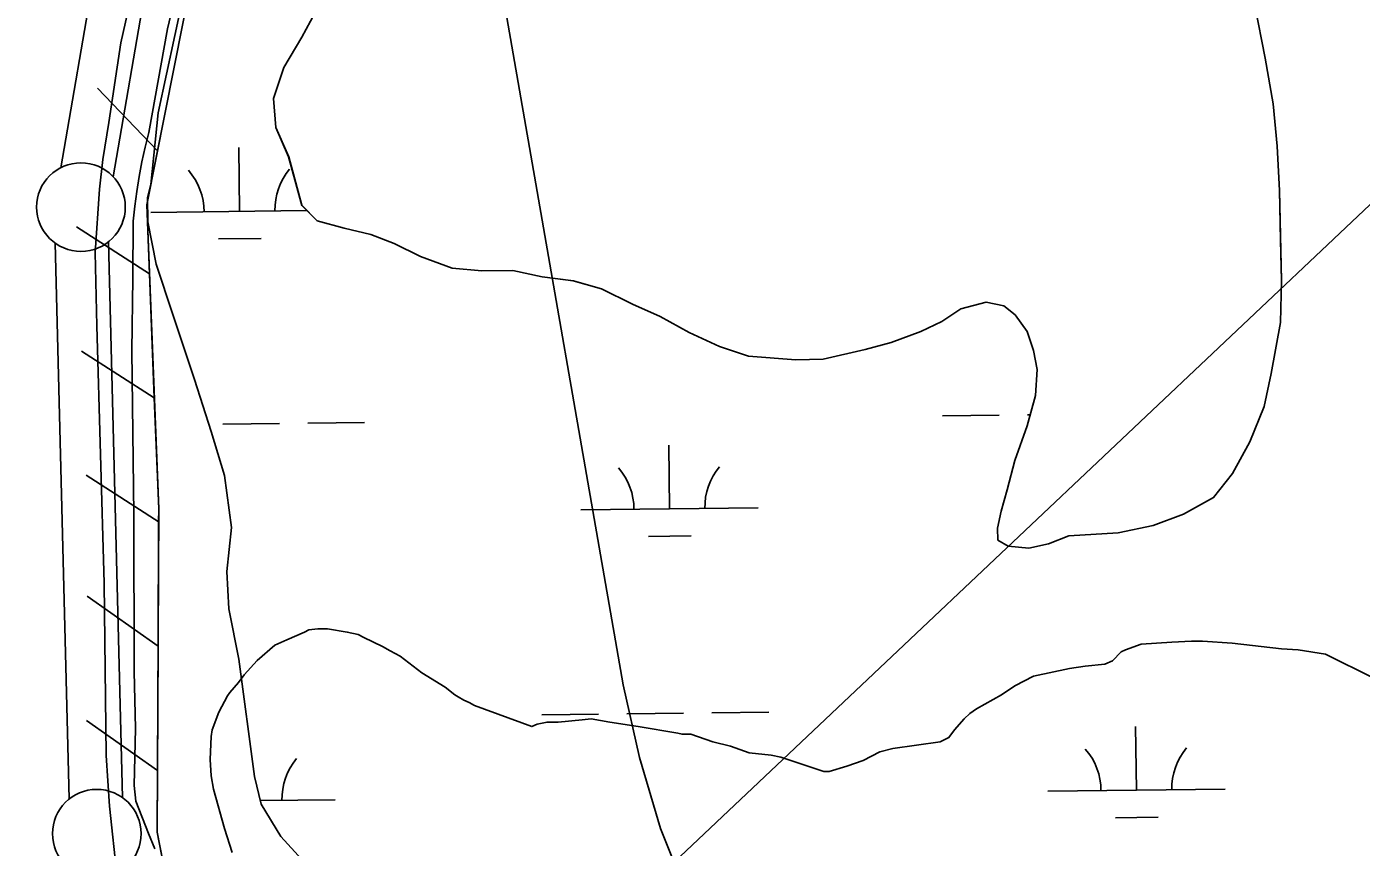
# Model space of a CAD drawing. Extents: x 3694830 to 3732949, y 415201 to 440970.
# Drawn here: x 3715805 to 3716558, y 422065 to 422528 of the extents above; entities that cross this region are included whole.
import ezdxf

# ---------------------------------------------------------------- set-up
doc = ezdxf.new("R2010")
doc.units = 0
for name, color, linetype in [('V-FLOD-BASE', 7, 'Continuous'), ('V-LEVE-TOET', 7, 'Continuous'), ('V-RIVR-EDGE', 7, 'Continuous'), ('V-RRAP-FSHR', 7, 'Continuous'), ('V-SITE-VEGE', 7, 'Continuous'), ('V-SURV-LINE', 7, 'Continuous'), ('V-TOPO-DPTH', 7, 'Continuous'), ('V-TOPO-MINR', 7, 'Continuous'), ('V-TOPO-SHOR', 7, 'Continuous'), ('V-WETL-SWMP', 7, 'Continuous')]:
    doc.layers.add(name, color=color, linetype=linetype)

msp = doc.modelspace()

# ---------------------------------------------------------------- linework, layer by layer
at = {"layer": 'V-FLOD-BASE'}
msp.add_lwpolyline([(3715861.32, 422013.21), (3715856.48, 422048.35), (3715852.1, 422088.59), (3715850.36, 422117.12), (3715849.12, 422214.47), (3715844.99, 422359.72), (3715844.17, 422401), (3715846.46, 422436.71), (3715848.37, 422453.54), (3715851.79, 422474.47), (3715858.59, 422519.38), (3715873.88, 422587.8), (3715886.74, 422641.92), (3715898.13, 422686.87)], dxfattribs=at)
at = {"layer": 'V-LEVE-TOET'}
msp.add_lwpolyline([(3715877.82, 422064.43), (3715874.08, 422073.13), (3715867.06, 422091.46), (3715866.07, 422100.19), (3715866.75, 422132.36), (3715866.05, 422164.52), (3715865.85, 422253.2), (3715864.71, 422345.56), (3715865.33, 422386.46), (3715865.55, 422418.63), (3715866.41, 422427.09), (3715867.52, 422435.51), (3715868.87, 422443.9), (3715870.46, 422452.25), (3715872.29, 422460.55), (3715874.37, 422468.79), (3715884.96, 422527.23), (3715908.58, 422627.12), (3715920.18, 422673.62)], dxfattribs=at)
at = {"layer": 'V-RIVR-EDGE'}
for points in [[(3716285.15, 433216.71), (3716310.38, 433178.21), (3716330.2, 433149.68), (3716351.38, 433122.49), (3716380.66, 433076.75), (3716399.14, 433050.48), (3716447.79, 432976.21), (3716475.25, 432930.47), (3716501.83, 432891.07), (3716527.51, 432851.22), (3716586.04, 432749.34), (3716608.1, 432711.75), (3716608.09, 432707.68), (3716608.07, 432700.45), (3716613.02, 432690.94), (3716627.43, 432664.23), (3716633.27, 432651.55), (3716643.19, 432639.32), (3716675.17, 432589.5), (3716706.24, 432538.33), (3716726.94, 432498.04), (3716741.33, 432463.64), (3716748.51, 432442.82), (3716788.59, 432378.52), (3716817.43, 432339.56), (3716842.2, 432297.45), (3716889.46, 432209.61), (3716920.5, 432144.42), (3716938.04, 432109.56), (3716956.5, 432075.15), (3716988.92, 432022.62), (3717009.18, 431986.85), (3717026.3, 431960.13), (3717062.32, 431897.65), (3717093.37, 431840.15), (3717112.26, 431799.86), (3717149.12, 431711.14), (3717176.54, 431644.61), (3717201.25, 431580.79), (3717210.68, 431556.35), (3717248.47, 431478.94), (3717267.81, 431435.48), (3717289.41, 431392.93), (3717306.48, 431346.77), (3717328.07, 431301.04), (3717339.31, 431276.6), (3717352.34, 431244.01), (3717362.7, 431226.35), (3717376.21, 431205.52), (3717389.26, 431178.36), (3717401.37, 431141.7), (3717407.18, 431113.2), (3717409.87, 431101.89), (3717419.75, 431075.64), (3717452.49, 430968.85), (3717469.09, 430916.81), (3717483.44, 430865.23), (3717505.45, 430810.01), (3717526.57, 430753.44), (3717540.49, 430715.43), (3717579.07, 430593.25), (3717599.25, 430526.28), (3717616.31, 430474.69), (3717628.88, 430437.13), (3717638.74, 430405), (3717647.69, 430364.28), (3717653.48, 430331.72), (3717658.42, 430314.52), (3717667.85, 430290.08), (3717679.53, 430260.66), (3717690.34, 430242.1), (3717695.71, 430221.28), (3717698.37, 430200.03), (3717697.85, 430171.99), (3717701.42, 430152.99), (3717705.91, 430140.77), (3717716.26, 430119.95), (3717727.97, 430100.48), (3717735.6, 430076.49), (3717737.82, 430059.31), (3717749.05, 430029.89), (3717760.76, 430011.77), (3717771.56, 429990.04), (3717776.48, 429968.33), (3717783.19, 429941.63), (3717791.73, 429917.65), (3717803.43, 429898.63), (3717812.42, 429876.45), (3717819.16, 429857.44), (3717834.88, 429816.71), (3717846.52, 429770.11), (3717854.12, 429734.82), (3717863.55, 429706.31), (3717878.83, 429667.39), (3717891.37, 429622.59), (3717903.49, 429586.39), (3717917.82, 429530.29), (3717931.71, 429476.45), (3717959.46, 429363.79), (3717976.51, 429307.23), (3717987.25, 429262.44), (3718014.11, 429153.85), (3718027.51, 429090.07), (3718040.47, 429028.09), (3718052.52, 428962.5), (3718057.84, 428919.98), (3718056.9, 428903.25), (3718056.86, 428887.88), (3718057.71, 428868.43), (3718061.29, 428850.79), (3718065.77, 428833.6), (3718082.36, 428779.3), (3718091.33, 428748.08), (3718100.28, 428710.98), (3718111.45, 428657.14), (3718116.36, 428631.81), (3718128.31, 428525.97), (3718136.77, 428473.05), (3718141.66, 428440.03), (3718152.32, 428360.88), (3718163.9, 428291.22), (3718171.05, 428256.38), (3718178.23, 428236.47), (3718193.92, 428178.55), (3718199.74, 428157.29), (3718197.91, 428150.06), (3718196.52, 428133.33), (3718197.39, 428121.12), (3718204.12, 428098.04), (3718215.36, 428075.41), (3718227.96, 428049.6), (3718240.08, 428011.59), (3718242.71, 427978.58), (3718251.11, 427901.24), (3718254.15, 427852.85), (3718257.69, 427822.1), (3718271.5, 427736.15), (3718281.74, 427671.92), (3718287.91, 427606.34), (3718295.91, 427551.61), (3718303.87, 427477.44), (3718310.12, 427447.13), (3718323.14, 427407.76), (3718345.15, 427350.28), (3718351.41, 427321.78), (3718363.48, 427267.49), (3718378.28, 427217.26), (3718397.99, 427141.25), (3718402.87, 427105.52), (3718405.92, 427056.68), (3718404.86, 426993.38), (3718419.58, 426915.12), (3718427.13, 426857.67), (3718428.77, 426789.85), (3718439.53, 426753.19), (3718453.89, 426709.75), (3718458.33, 426677.18), (3718461.82, 426625.18), (3718465.34, 426583.57), (3718482.71, 426479.53), (3718492.52, 426423.89), (3718501, 426378.2), (3718502.74, 426350.16), (3718512.91, 426256.09), (3718518.23, 426213.12), (3718524.03, 426182.81), (3718533.44, 426148.88), (3718540.93, 426069.28), (3718548.93, 426010.93), (3718557.81, 425944.44), (3718573.42, 425858.94), (3718584.55, 425787.48), (3718587.61, 425745.42), (3718587.56, 425725.97), (3718607.51, 425567.22), (3718614.55, 425488.07), (3718638.22, 425368.64), (3718641.26, 425318.45), (3718641.09, 425249.72), (3718640.1, 425214), (3718649.84, 425130.78), (3718658.73, 425069.26), (3718661.82, 425037.15), (3718660.41, 425016.36), (3718674.96, 424864.4), (3718675.73, 424812.85), (3718692.62, 424694.79), (3718696.05, 424618.82), (3718696.4, 424575.87), (3718706.12, 424484.51), (3718711.87, 424431.59), (3718715.41, 424403.09), (3718735.93, 424289.1), (3718746.6, 424215.37), (3718759.9, 424108.63), (3718772.36, 424027.21), (3718777.72, 423998.26), (3718795.91, 423858.04), (3718805.72, 423804.21), (3718812.44, 423776.61), (3718829, 423707.39), (3718835.67, 423662.61), (3718835.09, 423611.97), (3718835, 423576.7), (3718839.35, 423505.25), (3718842.4, 423460.03), (3718850.42, 423412.53), (3718863.4, 423357.79), (3718870.56, 423326.57), (3718873.56, 423260.55), (3718878.86, 423208.99), (3718893.63, 423148.36), (3718899, 423126.2), (3718912.45, 423080.04), (3718927.23, 423022.58), (3718930.77, 422992.73), (3718937.45, 422950.21), (3718945.92, 422900.45), (3718952.63, 422870.59), (3718968.72, 422795.95), (3718969.56, 422769.72), (3718968.13, 422738.52), (3718972.12, 422707.77), (3718981.05, 422661.17), (3718990.85, 422602.82), (3719006.89, 422506.47), (3719010.81, 422446.32), (3719014.37, 422425.06), (3719022.44, 422393.39), (3719033.2, 422359), (3719050.26, 422307.87), (3719062.77, 422249.05), (3719077.1, 422190.24), (3719087.85, 422149.06)], [(3716330.82, 423439.35), (3716341.85, 423407.99), (3716341.03, 423402.33), (3716339.39, 423394.25), (3716345.02, 423382.1), (3716345.01, 423377.65), (3716344.18, 423371.18), (3716344.16, 423362.29), (3716353.83, 423346.9), (3716354.22, 423340.02), (3716354.19, 423329.51), (3716353.78, 423325.06), (3716358.21, 423319.39), (3716369.12, 423317.75), (3716377.2, 423314.09), (3716381.63, 423305.18), (3716389.24, 423278.47), (3716394.03, 423251.77), (3716404.06, 423221.02), (3716418.53, 423185.8), (3716443.06, 423127.51), (3716459.12, 423082.99), (3716477.99, 423026.33), (3716495.29, 422990.3), (3716511.78, 422957.1), (3716527.06, 422922.69), (3716536.28, 422888.3), (3716539.46, 422868.47), (3716545.05, 422839.35), (3716549.44, 422814.67), (3716553.03, 422796.06), (3716571.9, 422741.42), (3716593.58, 422675.05), (3716607.64, 422637.82), (3716616.87, 422610.7), (3716635.34, 422558.09), (3716647.38, 422520.45), (3716673.89, 422447)]]:
    msp.add_spline(points, degree=3, dxfattribs=at)
at = {"layer": 'V-RRAP-FSHR'}
for p, q in [((3715879.19, 422458.42), (3715845.38, 422493.73)), ((3715874.68, 422388.97), (3715833.56, 422415.41)), ((3715877.44, 422318.95), (3715836.32, 422345.39)), ((3715880.2, 422248.93), (3715839.08, 422275.37)), ((3715879.53, 422178.85), (3715839.62, 422207.08)), ((3715879.19, 422108.77), (3715839.28, 422137))]:
    msp.add_line(p, q, dxfattribs=at)
for points in [[(3716641.15, 420826.04), (3716497.1, 420943.72), (3716411.63, 421060.5), (3716364.3, 421170.5), (3716321.83, 421303.9), (3716285.1, 421373.79), (3716186.8, 421473.87), (3716066.75, 421590.93), (3715980.47, 421690.03), (3715930.26, 421828.72), (3715913.48, 421896.78), (3715879.02, 422073.91), (3715879.91, 422256.34), (3715873.14, 422428), (3715914.01, 422633.62), (3716031.29, 423135.79), (3716104.08, 423396.54), (3716111.44, 423811.54), (3716102.74, 424148.37), (3716065.57, 424473.12), (3715995.1, 425269.77), (3715894.16, 426351.13), (3715758.55, 427758.05)], [(3715879.19, 422458.42), (3715882.54, 422475.32)], [(3715874.68, 422388.97), (3715873.14, 422428), (3715879.19, 422458.42)], [(3715877.44, 422318.95), (3715874.68, 422388.97)], [(3715879.87, 422248.92), (3715879.91, 422256.34), (3715877.44, 422318.95)], [(3715879.53, 422178.85), (3715879.87, 422248.92)], [(3715879.19, 422108.77), (3715879.53, 422178.85)], [(3715885.75, 422039.34), (3715879.02, 422073.91), (3715879.19, 422108.77)]]:
    msp.add_lwpolyline(points, dxfattribs=at)
at = {"layer": 'V-SITE-VEGE'}
msp.add_lwpolyline([(3715921.27, 422062.34), (3715916.94, 422075.96), (3715910.75, 422098.25), (3715909.51, 422105.67), (3715908.89, 422114.96), (3715909.51, 422127.96), (3715910.13, 422131.68), (3715913.84, 422141.58), (3715918.8, 422150.87), (3715920.04, 422152.73), (3715924.99, 422158.3), (3715928.09, 422162.63), (3715935.52, 422170.68), (3715945.42, 422179.35), (3715952.24, 422182.44), (3715962.14, 422186.78), (3715964.62, 422188.01), (3715969.57, 422188.63), (3715975.14, 422188.63), (3715986.29, 422186.77), (3715992.48, 422185.53), (3715995.57, 422183.68), (3716006.1, 422178.72), (3716010.43, 422176.24), (3716016, 422173.15), (3716023.43, 422167.58), (3716028.38, 422163.86), (3716041.38, 422155.81), (3716046.96, 422151.48), (3716048.81, 422150.24), (3716051.91, 422148.38), (3716055, 422147.14), (3716058.1, 422145.29), (3716090.29, 422133.52), (3716093.39, 422134.76), (3716098.96, 422135.99), (3716105.15, 422135.99), (3716118.77, 422137.23), (3716123.73, 422137.85), (3716134.25, 422135.99), (3716150.35, 422133.51), (3716172.64, 422129.8), (3716175.11, 422129.17), (3716180.07, 422129.17), (3716192.45, 422124.84), (3716202.35, 422122.36), (3716212.88, 422118.65), (3716225.26, 422117.41), (3716230.83, 422116.17), (3716254.98, 422108.12), (3716258.07, 422108.12), (3716267.98, 422111.21), (3716277.26, 422114.31), (3716286.55, 422119.26), (3716293.98, 422121.12), (3716320.6, 422124.83), (3716325.56, 422127.3), (3716328.65, 422131.64), (3716334.23, 422137.83), (3716337.32, 422140.92), (3716341.03, 422143.4), (3716355.28, 422151.45), (3716362.71, 422156.4), (3716373.23, 422161.97), (3716393.66, 422166.3), (3716402.33, 422167.54), (3716413.47, 422168.78), (3716417.81, 422170.63), (3716422.76, 422175.59), (3716425.24, 422176.82), (3716433.91, 422179.92), (3716451.24, 422181.16), (3716462.39, 422181.77), (3716468.58, 422181.77), (3716485.29, 422180.53), (3716513.15, 422177.43), (3716522.44, 422176.82), (3716537.92, 422174.34), (3716565.16, 422160.72)], dxfattribs=at)
at = {"layer": 'V-SURV-LINE'}
for points in [[(3715824.68, 422448.86), (3715843.69, 422559.29)], [(3715873.25, 422554.2), (3715854.24, 422443.77)], [(3715829.49, 422092.65), (3715821.58, 422406.27)], [(3715851.57, 422407.05), (3715859.48, 422093.42)]]:
    msp.add_lwpolyline(points, dxfattribs=at)
for centre in [(3715836.07, 422426.63), (3715844.99, 422073.06)]:
    msp.add_circle(centre, 25, dxfattribs=at)
at = {"layer": 'V-TOPO-DPTH'}
msp.add_lwpolyline([(3716812.13, 422663.78), (3716033.9, 421927.76), (3716054.45, 421877.33), (3716064.68, 421852.1), (3716074.85, 421826.84), (3716084.93, 421801.55), (3716094.94, 421776.23), (3716145.42, 421647.95), (3716152.26, 421632.9), (3716160.08, 421618.43), (3716169.35, 421604.85), (3716179.58, 421591.85), (3716198.72, 421570), (3716218.89, 421546.23), (3716238.56, 421522.06), (3716257.47, 421497.3), (3716275.87, 421472.14), (3716402.32, 421293.59), (3716480.92, 421177.25), (3716555.98, 421058.78), (3716625.75, 420937.12), (3716684.91, 420826.56), (3717358.94, 420834.6)], dxfattribs=at)
at = {"layer": 'V-TOPO-MINR'}
msp.add_lwpolyline([(3716278.9, 423454.96), (3716272.68, 423328.97), (3716271.29, 423316.02), (3716268.95, 423303.3), (3716265.17, 423290.93), (3716260.44, 423278.8), (3716074.38, 422632.4), (3716072.17, 422607.65), (3716071.48, 422582.93), (3716073.08, 422558.25), (3716076.2, 422533.6), (3716141.8, 422157.11), (3716151.05, 422116.05), (3716162.88, 422075.89), (3716178.58, 422037.07)], dxfattribs=at)
at = {"layer": 'V-TOPO-SHOR'}
for points in [[(3716239.15, 422340.36), (3716212.53, 422342.54), (3716196.21, 422347.98), (3716179.08, 422355.79), (3716162.73, 422364.81), (3716147.2, 422371.84), (3716129.66, 422380.44), (3716113.74, 422385.09), (3716096.25, 422387.34), (3716079.55, 422390.79), (3716062.08, 422390.66), (3716045.39, 422392.13), (3716027.48, 422398.74), (3716012.73, 422406.18), (3715999.59, 422411.24), (3715984.47, 422414.71), (3715969.35, 422418.96), (3715960.55, 422427.63), (3715957.29, 422439.92), (3715953.2, 422454.98), (3715945.93, 422471.6), (3715944.62, 422487.87), (3715950.45, 422505.38), (3715960.64, 422522.53), (3715972.79, 422545.26)], [(3716498.15, 422540.42), (3716503.93, 422510.68), (3716508.49, 422484.9), (3716510.65, 422461.1), (3716512.03, 422436.09), (3716512.63, 422407.9), (3716513.2, 422385.27), (3716512.58, 422361.44), (3716507.23, 422332.81), (3716503.4, 422314.12), (3716495.21, 422294.21), (3716485.42, 422276.27), (3716474.8, 422262.69), (3716457.79, 422253.43), (3716440.77, 422246.95), (3716420.94, 422242.83), (3716393.16, 422241.04), (3716381.68, 422236.59), (3716370.58, 422234.12), (3716359.06, 422235.23), (3716353.07, 422238.76), (3716353.02, 422245.51), (3716354.94, 422255.05), (3716358.42, 422266.99), (3716362.67, 422283.7), (3716369.67, 422303.2), (3716374.31, 422320.31), (3716375.39, 422335.01), (3716373.32, 422345.72), (3716369.67, 422356.41), (3716362.85, 422365.89), (3716356.46, 422371.01), (3716346.52, 422372.92), (3716332.25, 422369.24), (3716321.58, 422362.01), (3716309.71, 422356.36), (3716293.08, 422350.29), (3716278.42, 422346.21), (3716254.64, 422340.87), (3716239.15, 422340.36)]]:
    msp.add_lwpolyline(points, dxfattribs=at)
at = {"layer": 'V-WETL-SWMP'}
for p, q in [((3715879.68, 422479.93), (3715893.89, 422546.21)), ((3715972.79, 422545.26), (3715960.65, 422522.54)), ((3716503.93, 422510.68), (3716498.15, 422540.42)), ((3715960.65, 422522.54), (3715950.45, 422505.39)), ((3716508.49, 422484.9), (3716503.93, 422510.68)), ((3715950.45, 422505.39), (3715944.63, 422487.87)), ((3715944.63, 422487.87), (3715945.94, 422471.6)), ((3716510.65, 422461.1), (3716508.49, 422484.9)), ((3715875.38, 422439.46), (3715879.68, 422479.93)), ((3715945.94, 422471.6), (3715953.21, 422454.98)), ((3715925.47, 422424.25), (3715925.04, 422460.25)), ((3715953.21, 422454.98), (3715960.56, 422427.64)), ((3716512.03, 422436.09), (3716510.65, 422461.1)), ((3715873.6, 422432.1), (3715875.38, 422439.46)), ((3715873.7, 422418.31), (3715873.6, 422432.1)), ((3716513.2, 422385.27), (3716512.03, 422436.09)), ((3715875.47, 422423.65), (3715963.53, 422424.7)), ((3715960.56, 422427.64), (3715969.36, 422418.96)), ((3715878.47, 422394.45), (3715873.7, 422418.31)), ((3715969.36, 422418.96), (3715984.48, 422414.71)), ((3715984.48, 422414.71), (3715999.59, 422411.25)), ((3715999.59, 422411.25), (3716012.74, 422406.18)), ((3715913.65, 422408.68), (3715937.65, 422408.96)), ((3716012.74, 422406.18), (3716027.48, 422398.75)), ((3715887.87, 422366.03), (3715878.47, 422394.45)), ((3716027.48, 422398.75), (3716045.4, 422392.13)), ((3716045.4, 422392.13), (3716062.09, 422390.67)), ((3716062.09, 422390.67), (3716079.56, 422390.79)), ((3716079.56, 422390.79), (3716096.26, 422387.34)), ((3716096.26, 422387.34), (3716113.75, 422385.09)), ((3716113.75, 422385.09), (3716129.67, 422380.45)), ((3716129.67, 422380.45), (3716147.2, 422371.84)), ((3716512.58, 422361.44), (3716513.2, 422385.27)), ((3716147.2, 422371.84), (3716162.74, 422364.81)), ((3716332.25, 422369.24), (3716346.52, 422372.92)), ((3716346.52, 422372.92), (3716356.46, 422371.01)), ((3715900.09, 422329.36), (3715887.87, 422366.03)), ((3716162.74, 422364.81), (3716179.08, 422355.8)), ((3716321.59, 422362.01), (3716332.25, 422369.24)), ((3716356.46, 422371.01), (3716362.85, 422365.89)), ((3716362.85, 422365.89), (3716369.67, 422356.41)), ((3716309.72, 422356.37), (3716321.59, 422362.01)), ((3716507.24, 422332.81), (3716512.58, 422361.44)), ((3716179.08, 422355.8), (3716196.22, 422347.98)), ((3716278.42, 422346.21), (3716293.08, 422350.29)), ((3716293.08, 422350.29), (3716309.72, 422356.37)), ((3716369.67, 422356.41), (3716373.33, 422345.72)), ((3716196.22, 422347.98), (3716212.54, 422342.54)), ((3716212.54, 422342.54), (3716239.16, 422340.36)), ((3716254.64, 422340.87), (3716278.42, 422346.21)), ((3716373.33, 422345.72), (3716375.39, 422335.01)), ((3716239.16, 422340.36), (3716254.64, 422340.87)), ((3716375.39, 422335.01), (3716374.31, 422320.31)), ((3715909.5, 422300.02), (3715900.09, 422329.36)), ((3716503.4, 422314.12), (3716507.24, 422332.81)), ((3716374.31, 422320.31), (3716369.67, 422303.21)), ((3716495.21, 422294.21), (3716503.4, 422314.12)), ((3715916.06, 422304.06), (3715948.05, 422304.44)), ((3715964.05, 422304.63), (3715996.05, 422305.01)), ((3716321.93, 422308.9), (3716353.93, 422309.28)), ((3716369.93, 422309.47), (3716371.38, 422309.49)), ((3715917.03, 422275.26), (3715909.5, 422300.02)), ((3716369.67, 422303.21), (3716362.67, 422283.7)), ((3716167.96, 422256.32), (3716167.53, 422292.31)), ((3716485.42, 422276.27), (3716495.21, 422294.21)), ((3716362.67, 422283.7), (3716358.43, 422266.99)), ((3715920.93, 422245.88), (3715917.03, 422275.26)), ((3716474.8, 422262.69), (3716485.42, 422276.27)), ((3716358.43, 422266.99), (3716354.94, 422255.05)), ((3716457.79, 422253.43), (3716474.8, 422262.69)), ((3716117.96, 422255.72), (3716217.95, 422256.91)), ((3716354.94, 422255.05), (3716353.03, 422245.51)), ((3716440.77, 422246.95), (3716457.79, 422253.43)), ((3715918.36, 422221.04), (3715920.93, 422245.88)), ((3716353.03, 422245.51), (3716353.08, 422238.76)), ((3716420.94, 422242.83), (3716440.77, 422246.95)), ((3716156.14, 422240.74), (3716180.14, 422241.03)), ((3716353.08, 422238.76), (3716359.06, 422235.23)), ((3716370.58, 422234.12), (3716381.68, 422236.59)), ((3716381.68, 422236.59), (3716393.16, 422241.04)), ((3716393.16, 422241.04), (3716420.94, 422242.83)), ((3716359.06, 422235.23), (3716370.58, 422234.12)), ((3715919.43, 422199.91), (3715918.36, 422221.04)), ((3715925.16, 422171.46), (3715919.43, 422199.91)), ((3715933.92, 422105.36), (3715925.16, 422171.46)), ((3716095.93, 422140.02), (3716127.93, 422140.4)), ((3716143.93, 422140.59), (3716175.93, 422140.97)), ((3716191.93, 422141.16), (3716223.92, 422141.54)), ((3716431.31, 422097.58), (3716430.88, 422133.58)), ((3715937.71, 422089.76), (3715933.92, 422105.36)), ((3716381.31, 422096.99), (3716481.3, 422098.18)), ((3715937.24, 422091.69), (3715979.43, 422092.2)), ((3715948.87, 422071.46), (3715937.71, 422089.76)), ((3716419.49, 422082.01), (3716443.49, 422082.3)), ((3715964.62, 422054.11), (3715948.87, 422071.46))]:
    msp.add_line(p, q, dxfattribs=at)
for centre, start, end in [((3715870.22, 422424.07), 359.91153, 41.45518), ((3715980.7, 422425.38), 139.91153, 181.45519), ((3716112.71, 422256.13), 359.91153, 41.45518), ((3716223.19, 422257.45), 139.91153, 181.45519), ((3716376.06, 422097.4), 359.91153, 41.45518), ((3716486.54, 422098.72), 139.91153, 181.45519), ((3715984.67, 422092.73), 139.91153, 181.45519)]:
    msp.add_arc(centre, 35.25, start, end, dxfattribs=at)

doc.saveas('drawing.dxf')
